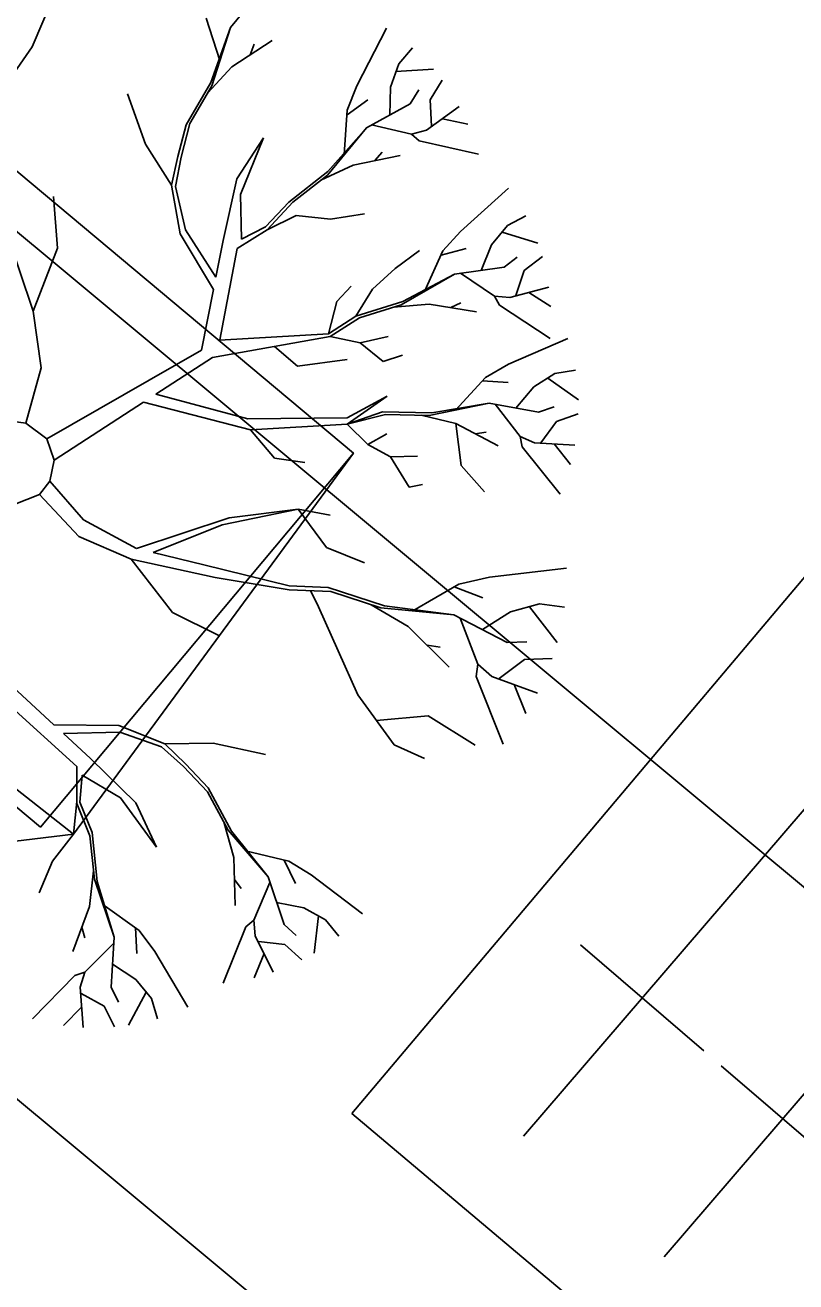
# Model space of a CAD drawing. Extents: x -438233 to -437334, y -1133133 to -1132623.
# Drawn here: x -437524.383 to -437522.013, y -1132715 to -1132711.135 of the extents above; entities that cross this region are included whole.
import ezdxf

# ---------------------------------------------------------------- set-up
doc = ezdxf.new("R2010")
doc.units = 0
for name, color, linetype in [('Vrstva 1', 7, 'Continuous'), ('Vrstva 10', 7, 'Continuous'), ('Vrstva 50', 7, 'Continuous')]:
    doc.layers.add(name, color=color, linetype=linetype)

msp = doc.modelspace()

# ---------------------------------------------------------------- linework, layer by layer
at = {"layer": 'Vrstva 1'}
for p, q in [((-437524.3613, -1132711.2008), (-437524.2871, -1132711.0265)), ((-437523.752, -1132711.1417), (-437523.654, -1132711.023)), ((-437523.7842, -1132711.2428), (-437523.8265, -1132711.1126)), ((-437523.8122, -1132711.3107), (-437523.752, -1132711.1417)), ((-437523.809, -1132711.3216), (-437523.752, -1132711.1417)), ((-437523.3628, -1132711.3209), (-437523.2718, -1132711.1441)), ((-437523.7474, -1132711.2624), (-437523.6235, -1132711.1816)), ((-437524.5311, -1132711.4448), (-437524.3613, -1132711.2008)), ((-437523.6907, -1132711.2257), (-437523.6785, -1132711.1935)), ((-437523.2343, -1132711.2533), (-437523.192, -1132711.2043)), ((-437523.8216, -1132711.3429), (-437523.7474, -1132711.2624)), ((-437523.2592, -1132711.3254), (-437523.2343, -1132711.2533)), ((-437523.2427, -1132711.2775), (-437523.1272, -1132711.2701)), ((-437523.1377, -1132711.3646), (-437523.1003, -1132711.3041)), ((-437523.8881, -1132711.4416), (-437523.8122, -1132711.3107)), ((-437523.8769, -1132711.4374), (-437523.809, -1132711.3216)), ((-437523.3925, -1132711.3961), (-437523.3628, -1132711.3209)), ((-437523.2613, -1132711.4112), (-437523.2592, -1132711.3254)), ((-437523.1986, -1132711.3769), (-437523.172, -1132711.3338)), ((-437524.0131, -1132711.5008), (-437524.0684, -1132711.3461)), ((-437523.3932, -1132711.4101), (-437523.3288, -1132711.3646)), ((-437523.3337, -1132711.4507), (-437523.1986, -1132711.3769)), ((-437523.1335, -1132711.4455), (-437523.1377, -1132711.3646)), ((-437523.4016, -1132711.5326), (-437523.3925, -1132711.3961)), ((-437523.1486, -1132711.4577), (-437523.0478, -1132711.3846)), ((-437523.8881, -1132711.4416), (-437523.9137, -1132711.5386)), ((-437523.8769, -1132711.4374), (-437523.9039, -1132711.541)), ((-437523.4538, -1132711.5963), (-437523.3337, -1132711.4507)), ((-437523.4527, -1132711.5851), (-437523.3337, -1132711.4507)), ((-437523.3176, -1132711.4416), (-437523.1951, -1132711.4703)), ((-437523.1951, -1132711.4703), (-437523.1486, -1132711.4577)), ((-437523.0996, -1132711.4224), (-437523.0212, -1132711.4392)), ((-437523.732, -1132711.6075), (-437523.6501, -1132711.4815)), ((-437523.6501, -1132711.4815), (-437523.7205, -1132711.6551)), ((-437523.1951, -1132711.4703), (-437523.171, -1132711.4906)), ((-437523.171, -1132711.4906), (-437522.9886, -1132711.5312)), ((-437523.9336, -1132711.6264), (-437524.0131, -1132711.5008)), ((-437523.3743, -1132711.5648), (-437523.2294, -1132711.5351)), ((-437523.3078, -1132711.5508), (-437523.2847, -1132711.5256)), ((-437523.9336, -1132711.6264), (-437523.9137, -1132711.5386)), ((-437523.9207, -1132711.6313), (-437523.9039, -1132711.541)), ((-437523.4737, -1132711.6117), (-437523.3743, -1132711.5648)), ((-437523.7747, -1132711.7972), (-437523.732, -1132711.6075)), ((-437523.5721, -1132711.6786), (-437523.4527, -1132711.5851)), ((-437523.5595, -1132711.6793), (-437523.4538, -1132711.5963)), ((-437523.907, -1132711.7766), (-437523.9336, -1132711.6264)), ((-437523.8906, -1132711.764), (-437523.9207, -1132711.6313)), ((-437523.0439, -1132711.7689), (-437522.8962, -1132711.6355)), ((-437524.2836, -1132711.8207), (-437524.2966, -1132711.6618)), ((-437523.7205, -1132711.6551), (-437523.718, -1132711.7927)), ((-437523.5721, -1132711.6786), (-437523.6438, -1132711.7549)), ((-437523.5595, -1132711.6793), (-437523.6393, -1132711.764)), ((-437523.5493, -1132711.7202), (-437523.6393, -1132711.764)), ((-437523.5493, -1132711.7202), (-437523.4443, -1132711.7314)), ((-437523.4443, -1132711.7314), (-437523.34, -1132711.715)), ((-437522.9001, -1132711.751), (-437522.8434, -1132711.7206)), ((-437524.4429, -1132711.764), (-437524.3582, -1132712.0146)), ((-437523.7964, -1132711.9092), (-437523.8906, -1132711.764)), ((-437523.6393, -1132711.764), (-437523.7313, -1132711.821)), ((-437523.6438, -1132711.7549), (-437523.718, -1132711.7927)), ((-437522.9487, -1132711.8098), (-437522.9001, -1132711.751)), ((-437523.8041, -1132711.9477), (-437523.907, -1132711.7766)), ((-437523.7964, -1132711.9092), (-437523.7747, -1132711.7972)), ((-437523.0982, -1132711.8287), (-437523.0439, -1132711.7689)), ((-437522.9165, -1132711.771), (-437522.8059, -1132711.8046)), ((-437524.3582, -1132712.0146), (-437524.2836, -1132711.8207)), ((-437523.7849, -1132712.1028), (-437523.7313, -1132711.821)), ((-437523.2455, -1132711.883), (-437523.1699, -1132711.828)), ((-437523.1549, -1132711.9533), (-437523.0982, -1132711.8287)), ((-437523.1041, -1132711.8417), (-437523.0271, -1132711.8217)), ((-437522.9809, -1132711.8889), (-437522.9487, -1132711.8098)), ((-437523.3152, -1132711.9467), (-437523.2455, -1132711.883)), ((-437523.0628, -1132711.9001), (-437522.9102, -1132711.8791)), ((-437522.9102, -1132711.8791), (-437522.8696, -1132711.8483)), ((-437522.8486, -1132711.8893), (-437522.7923, -1132711.8459)), ((-437523.2263, -1132711.9946), (-437523.0628, -1132711.9001)), ((-437523.2214, -1132711.9845), (-437523.0628, -1132711.9001)), ((-437523.0443, -1132711.8977), (-437522.94, -1132711.9677)), ((-437522.8735, -1132711.9663), (-437522.8486, -1132711.8893)), ((-437523.8405, -1132712.1346), (-437523.8041, -1132711.9477)), ((-437523.4251, -1132711.9841), (-437523.3806, -1132711.9369)), ((-437523.3659, -1132712.0296), (-437523.3152, -1132711.9467)), ((-437522.892, -1132711.9726), (-437522.772, -1132711.94)), ((-437522.8336, -1132711.9568), (-437522.766, -1132712.0002)), ((-437523.4499, -1132712.0839), (-437523.4251, -1132711.9841)), ((-437523.3659, -1132712.0296), (-437523.2214, -1132711.9845)), ((-437523.3544, -1132712.0345), (-437523.2263, -1132711.9946)), ((-437523.2508, -1132712.002), (-437523.1409, -1132711.9925)), ((-437523.1409, -1132711.9925), (-437522.9949, -1132712.0163)), ((-437523.0744, -1132712.0034), (-437523.0432, -1132711.9883)), ((-437522.94, -1132711.9677), (-437522.9242, -1132711.9957)), ((-437522.94, -1132711.9677), (-437522.892, -1132711.9726)), ((-437522.9242, -1132711.9957), (-437522.7681, -1132712.0979)), ((-437524.3582, -1132712.0146), (-437524.3344, -1132712.1882)), ((-437523.3659, -1132712.0296), (-437523.4499, -1132712.0839)), ((-437523.3544, -1132712.0345), (-437523.4447, -1132712.0926)), ((-437523.8073, -1132712.1563), (-437523.4447, -1132712.0926)), ((-437523.7859, -1132712.1031), (-437523.4499, -1132712.0839)), ((-437523.4447, -1132712.0926), (-437523.3526, -1132712.1112)), ((-437523.3526, -1132712.1112), (-437523.2669, -1132712.0923)), ((-437523.3526, -1132712.1112), (-437523.2823, -1132712.1689)), ((-437522.8966, -1132712.1777), (-437522.7142, -1132712.0982)), ((-437524.3165, -1132712.4073), (-437523.8405, -1132712.1346)), ((-437523.6162, -1132712.1227), (-437523.5455, -1132712.1833)), ((-437523.2823, -1132712.1689), (-437523.2231, -1132712.1493)), ((-437524.3344, -1132712.1882), (-437524.3816, -1132712.3583)), ((-437523.9809, -1132712.269), (-437523.8073, -1132712.1563)), ((-437523.5455, -1132712.1833), (-437523.3932, -1132712.1633)), ((-437522.9669, -1132712.2179), (-437522.8966, -1132712.1777)), ((-437523.0597, -1132712.3184), (-437522.9669, -1132712.2179)), ((-437522.9764, -1132712.2281), (-437522.8973, -1132712.2333)), ((-437522.8189, -1132712.247), (-437522.7541, -1132712.206)), ((-437522.7758, -1132712.22), (-437522.6817, -1132712.2872)), ((-437522.7541, -1132712.206), (-437522.6904, -1132712.1952)), ((-437523.9809, -1132712.269), (-437523.6984, -1132712.3457)), ((-437522.8745, -1132712.3121), (-437522.8189, -1132712.247)), ((-437524.2941, -1132712.4724), (-437524.019, -1132712.2939)), ((-437524.019, -1132712.2939), (-437523.6904, -1132712.3793)), ((-437523.3929, -1132712.3425), (-437523.2693, -1132712.2753)), ((-437523.3929, -1132712.3614), (-437523.2693, -1132712.2753)), ((-437523.1405, -1132712.3348), (-437522.9557, -1132712.297)), ((-437523.1328, -1132712.3268), (-437522.9557, -1132712.297)), ((-437522.9557, -1132712.297), (-437522.8038, -1132712.325)), ((-437522.9375, -1132712.3005), (-437522.8605, -1132712.3996)), ((-437522.8038, -1132712.325), (-437522.7562, -1132712.3086)), ((-437523.6984, -1132712.3457), (-437523.3929, -1132712.3425)), ((-437523.284, -1132712.324), (-437523.3929, -1132712.3614)), ((-437523.2746, -1132712.332), (-437523.3929, -1132712.3614)), ((-437523.284, -1132712.324), (-437523.1328, -1132712.3268)), ((-437523.2746, -1132712.332), (-437523.1405, -1132712.3348)), ((-437523.1657, -1132712.3341), (-437523.059, -1132712.36)), ((-437522.7492, -1132712.3537), (-437522.682, -1132712.3303)), ((-437524.3816, -1132712.3583), (-437524.4338, -1132712.352)), ((-437524.3165, -1132712.4073), (-437524.3816, -1132712.3583)), ((-437523.6904, -1132712.3793), (-437523.3929, -1132712.3614)), ((-437523.6904, -1132712.3793), (-437523.6165, -1132712.4664)), ((-437523.3929, -1132712.3614), (-437523.3295, -1132712.4241)), ((-437523.059, -1132712.36), (-437523.0425, -1132712.4888)), ((-437523.059, -1132712.36), (-437522.9281, -1132712.4283)), ((-437522.9991, -1132712.3915), (-437522.9648, -1132712.3863)), ((-437522.7972, -1132712.4192), (-437522.7492, -1132712.3537)), ((-437524.2941, -1132712.4724), (-437524.3165, -1132712.4073)), ((-437523.3295, -1132712.4241), (-437523.2707, -1132712.3912)), ((-437523.3295, -1132712.4241), (-437523.2595, -1132712.4626)), ((-437522.8605, -1132712.3996), (-437522.8546, -1132712.4311)), ((-437522.8605, -1132712.3996), (-437522.8164, -1132712.4192)), ((-437522.8164, -1132712.4192), (-437522.6925, -1132712.4262)), ((-437522.7559, -1132712.4227), (-437522.7058, -1132712.4853)), ((-437523.2595, -1132712.4626), (-437523.1762, -1132712.4598)), ((-437523.2595, -1132712.4626), (-437523.2018, -1132712.5553)), ((-437522.8546, -1132712.4311), (-437522.738, -1132712.5774)), ((-437524.3074, -1132712.5371), (-437524.2941, -1132712.4724)), ((-437523.6165, -1132712.4664), (-437523.5227, -1132712.4797)), ((-437523.0425, -1132712.4888), (-437522.9701, -1132712.5697)), ((-437524.3396, -1132712.5784), (-437524.3074, -1132712.5371)), ((-437524.2042, -1132712.6561), (-437524.3074, -1132712.5371)), ((-437524.4166, -1132712.6089), (-437524.3396, -1132712.5784)), ((-437524.2185, -1132712.7069), (-437524.3396, -1132712.5784)), ((-437521.766, -1132712.5706), (-437523.378, -1132714.4815)), ((-437523.2018, -1132712.5553), (-437523.1612, -1132712.5476)), ((-437524.0404, -1132712.7443), (-437524.2042, -1132712.6561)), ((-437524.0404, -1132712.7443), (-437523.7562, -1132712.6502)), ((-437523.7772, -1132712.6715), (-437523.5434, -1132712.6236)), ((-437523.7562, -1132712.6502), (-437523.5434, -1132712.6236)), ((-437523.5434, -1132712.6236), (-437523.4559, -1132712.7415)), ((-437523.5434, -1132712.6236), (-437523.445, -1132712.6414)), ((-437523.99, -1132712.7569), (-437523.7772, -1132712.6715)), ((-437524.0575, -1132712.7765), (-437524.2185, -1132712.7069)), ((-437523.8342, -1132712.7947), (-437523.99, -1132712.7569)), ((-437523.4559, -1132712.7415), (-437523.339, -1132712.7884)), ((-437524.0575, -1132712.7765), (-437523.9305, -1132712.9407)), ((-437523.7992, -1132712.8336), (-437524.0575, -1132712.7765)), ((-437523.571, -1132712.8588), (-437523.8342, -1132712.7947)), ((-437522.955, -1132712.8325), (-437522.7177, -1132712.8045)), ((-437523.5717, -1132712.871), (-437523.7992, -1132712.8336)), ((-437523.0495, -1132712.8535), (-437522.955, -1132712.8325)), ((-437523.4429, -1132712.8766), (-437523.5717, -1132712.871)), ((-437523.451, -1132712.864), (-437523.571, -1132712.8588)), ((-437523.4807, -1132712.9232), (-437523.5056, -1132712.8738)), ((-437523.451, -1132712.864), (-437523.2781, -1132712.9204)), ((-437523.4429, -1132712.8766), (-437523.2896, -1132712.9267)), ((-437523.1913, -1132712.9358), (-437523.0495, -1132712.8535)), ((-437523.0642, -1132712.8619), (-437522.975, -1132712.8955)), ((-437523.4807, -1132712.9232), (-437523.36, -1132713.1944)), ((-437523.3187, -1132712.9172), (-437523.2053, -1132712.9841)), ((-437523.2896, -1132712.9267), (-437523.0646, -1132712.9484)), ((-437523.2781, -1132712.9204), (-437523.0646, -1132712.9484)), ((-437522.8899, -1132712.9389), (-437522.801, -1132712.9148)), ((-437522.8315, -1132712.9232), (-437522.7468, -1132713.0331)), ((-437522.801, -1132712.9148), (-437522.7247, -1132712.9242)), ((-437523.9305, -1132712.9407), (-437523.7873, -1132713.0117)), ((-437523.0646, -1132712.9484), (-437522.9004, -1132713.0334)), ((-437523.045, -1132712.9585), (-437522.9911, -1132713.0996)), ((-437522.9767, -1132712.9935), (-437522.8899, -1132712.9389)), ((-437523.2053, -1132712.9841), (-437523.0786, -1132713.1087)), ((-437523.1472, -1132713.0411), (-437523.1066, -1132713.0478)), ((-437522.9004, -1132713.0334), (-437522.8399, -1132713.0313)), ((-437522.8505, -1132714.5511), (-437521.5469, -1132713.0343)), ((-437522.8476, -1132713.0859), (-437522.7622, -1132713.0824)), ((-437522.9911, -1132713.0996), (-437522.9956, -1132713.1377)), ((-437522.9911, -1132713.0996), (-437522.9477, -1132713.1374)), ((-437522.9253, -1132713.1444), (-437522.8476, -1132713.0859)), ((-437524.4348, -1132713.157), (-437524.2948, -1132713.2861)), ((-437522.9956, -1132713.1377), (-437522.913, -1132713.3463)), ((-437522.9477, -1132713.1374), (-437522.8073, -1132713.1888)), ((-437523.36, -1132713.1944), (-437523.2487, -1132713.3484)), ((-437522.8794, -1132713.1626), (-437522.8437, -1132713.2518)), ((-437524.4369, -1132713.2217), (-437524.2248, -1132713.4149)), ((-437523.3029, -1132713.2735), (-437523.144, -1132713.2592)), ((-437523.144, -1132713.2592), (-437522.9988, -1132713.3491)), ((-437524.2948, -1132713.2861), (-437524.095, -1132713.2889)), ((-437524.2658, -1132713.3131), (-437524.0925, -1132713.3089)), ((-437524.2658, -1132713.3131), (-437524.1818, -1132713.3904)), ((-437524.095, -1132713.2889), (-437523.9532, -1132713.3449)), ((-437524.0925, -1132713.3089), (-437523.9641, -1132713.3537)), ((-437523.9532, -1132713.3449), (-437523.8048, -1132713.3432)), ((-437523.9532, -1132713.3449), (-437523.8892, -1132713.4079)), ((-437523.8048, -1132713.3432), (-437523.6438, -1132713.3775)), ((-437523.2487, -1132713.3484), (-437523.1545, -1132713.3897)), ((-437524.1818, -1132713.3904), (-437524.0432, -1132713.5266)), ((-437523.9641, -1132713.3537), (-437523.8965, -1132713.4149)), ((-437524.2245, -1132713.5227), (-437524.2248, -1132713.4149)), ((-437523.8223, -1132713.4926), (-437523.8965, -1132713.4149)), ((-437523.8892, -1132713.4079), (-437523.8199, -1132713.4804)), ((-437522.4182, -1132714.9226), (-437521.1146, -1132713.4058)), ((-437524.2147, -1132713.5241), (-437524.2077, -1132713.4408)), ((-437524.0897, -1132713.5112), (-437524.2077, -1132713.4408)), ((-437523.8223, -1132713.4926), (-437523.759, -1132713.6109)), ((-437523.8199, -1132713.4804), (-437523.7485, -1132713.6137)), ((-437524.2346, -1132713.6228), (-437524.2245, -1132713.5227)), ((-437524.1842, -1132713.6274), (-437524.2241, -1132713.528)), ((-437524.1776, -1132713.6172), (-437524.2147, -1132713.5241)), ((-437523.9788, -1132713.6624), (-437524.0897, -1132713.5112)), ((-437524.0432, -1132713.5266), (-437523.9788, -1132713.6624)), ((-437524.2346, -1132713.6228), (-437524.2997, -1132713.7061)), ((-437524.1776, -1132713.6172), (-437524.1615, -1132713.7681)), ((-437523.7709, -1132713.5885), (-437523.7415, -1132713.6946)), ((-437523.759, -1132713.6109), (-437523.6361, -1132713.7541)), ((-437523.7485, -1132713.6137), (-437523.6361, -1132713.7541)), ((-437524.1842, -1132713.6274), (-437524.1702, -1132713.7611)), ((-437523.7415, -1132713.6946), (-437523.7373, -1132713.8426)), ((-437523.7054, -1132713.6736), (-437523.5724, -1132713.7058)), ((-437524.2997, -1132713.7061), (-437524.3407, -1132713.8034)), ((-437524.173, -1132713.7359), (-437524.1853, -1132713.8451)), ((-437523.5861, -1132713.7023), (-437523.5518, -1132713.7744)), ((-437523.5724, -1132713.7058), (-437523.5035, -1132713.7478)), ((-437524.1702, -1132713.7611), (-437524.11, -1132713.9399)), ((-437524.1615, -1132713.7681), (-437524.11, -1132713.9399)), ((-437523.7394, -1132713.7621), (-437523.7187, -1132713.7898)), ((-437523.6302, -1132713.7716), (-437523.6795, -1132713.8874)), ((-437523.6361, -1132713.7541), (-437523.5868, -1132713.9004)), ((-437523.5035, -1132713.7478), (-437523.3453, -1132713.8682)), ((-437524.1853, -1132713.8451), (-437524.2367, -1132713.9837)), ((-437524.144, -1132713.8391), (-437524.0327, -1132713.9189)), ((-437523.6099, -1132713.8325), (-437523.5259, -1132713.8493)), ((-437523.5259, -1132713.8493), (-437523.459, -1132713.886)), ((-437523.6795, -1132713.8874), (-437523.704, -1132713.9077)), ((-437523.6795, -1132713.8874), (-437523.6753, -1132713.935)), ((-437523.4814, -1132713.8738), (-437523.494, -1132713.9889)), ((-437523.459, -1132713.886), (-437523.4181, -1132713.9361)), ((-437524.2087, -1132713.9084), (-437524.1996, -1132713.9417)), ((-437524.0442, -1132713.9109), (-437524.0393, -1132713.99)), ((-437524.0327, -1132713.9189), (-437523.9844, -1132713.9837)), ((-437523.704, -1132713.9077), (-437523.7747, -1132714.0806)), ((-437523.5868, -1132713.9004), (-437523.5493, -1132713.934)), ((-437524.1107, -1132713.9581), (-437524.1996, -1132714.047)), ((-437524.11, -1132713.9399), (-437524.1188, -1132714.0936)), ((-437523.6753, -1132713.935), (-437523.6207, -1132714.047)), ((-437523.6655, -1132713.9525), (-437523.585, -1132713.9623)), ((-437523.585, -1132713.9623), (-437523.5318, -1132714.0092)), ((-437522.2957, -1132714.2892), (-437522.6749, -1132713.9633)), ((-437523.9844, -1132713.9837), (-437523.8825, -1132714.1545)), ((-437523.6484, -1132713.9896), (-437523.6788, -1132714.0645)), ((-437524.1996, -1132714.047), (-437524.2304, -1132714.0572)), ((-437524.1996, -1132714.047), (-437524.214, -1132714.0929)), ((-437524.1146, -1132714.0222), (-437524.0432, -1132714.0694)), ((-437524.2304, -1132714.0572), (-437524.3606, -1132714.1905)), ((-437524.0432, -1132714.0694), (-437523.9949, -1132714.1286)), ((-437524.214, -1132714.0929), (-437524.2052, -1132714.2171)), ((-437524.2115, -1132714.1125), (-437524.1405, -1132714.1517)), ((-437524.1188, -1132714.0936), (-437524.0964, -1132714.1391)), ((-437524.0113, -1132714.1086), (-437524.0659, -1132714.2105)), ((-437524.2094, -1132714.1538), (-437524.2654, -1132714.2115)), ((-437524.1405, -1132714.1517), (-437524.1086, -1132714.2157)), ((-437523.9949, -1132714.1286), (-437523.976, -1132714.1902)), ((-437521.8635, -1132714.6607), (-437522.2426, -1132714.3348)), ((-437518.8094, -1132718.3352), (-437523.378, -1132714.4815))]:
    msp.add_line(p, q, dxfattribs=at)
msp.add_lwpolyline([(-437524.5237, -1132711.488), (-437523.3735, -1132712.4508), (-437524.3363, -1132713.6011), (-437525.4865, -1132712.6382), (-437524.5237, -1132711.488)], dxfattribs=at)
at = {"layer": 'Vrstva 10'}
for points in [[(-437526.8818, -1132709.7093), (-437510.8358, -1132723.0743)], [(-437528.4328, -1132711.0853), (-437512.0808, -1132724.7073)]]:
    msp.add_lwpolyline(points, dxfattribs=at)
at = {"layer": 'Vrstva 50'}
msp.add_lwpolyline([(-437517.4853, -1132722.2019), (-437527.2576, -1132713.988), (-437524.2346, -1132713.6228), (-437523.3735, -1132712.4508), (-437524.5237, -1132711.488), (-437525.4834, -1132712.6411), (-437524.2346, -1132713.6228), (-437527.2576, -1132713.988), (-437530.1474, -1132717.4374), (-437533.1772, -1132714.8674), (-437530.3238, -1132711.4192), (-437540.8638, -1132702.5891)], dxfattribs=at)

doc.saveas('drawing.dxf')
